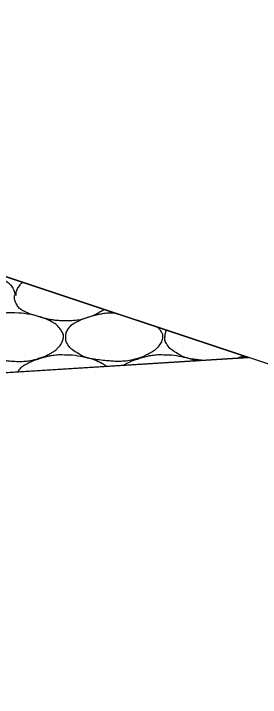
# Model space of a CAD drawing. Extents: x 1373719 to 1374161, y 379835 to 380167.
# Drawn here: x 1373985.235 to 1373986.38, y 379922.398 to 379925.58 of the extents above; entities that cross this region are included whole.
import ezdxf

# ---------------------------------------------------------------- set-up
doc = ezdxf.new("R2010")
doc.units = 0
doc.layers.add('Aggregate Base Course', color=7, linetype='Continuous')
doc.layers.add('SIGNATURE', color=7, linetype='Continuous')

msp = doc.modelspace()

# ---------------------------------------------------------------- linework, layer by layer
for p, q in [((1373993.5249, 379921.5802), (1373981.5249, 379925.5802)), ((1373962.0249, 379922.4466), (1373986.3251, 379923.9801))]:
    msp.add_line(p, q)
at = {"layer": 'Aggregate Base Course'}
for points, degree in [([(1373985.0158, 379924.3834), (1373985.0422, 379924.3837), (1373985.0686, 379924.3798), (1373985.095, 379924.3744), (1373985.1272, 379924.3678), (1373985.1569, 379924.358), (1373985.1868, 379924.342), (1373985.2067, 379924.3313), (1373985.2226, 379924.3174), (1373985.2336, 379924.297), (1373985.2383, 379924.2882), (1373985.2401, 379924.2793), (1373985.2408, 379924.27), (1373985.2408, 379924.2694), (1373985.2409, 379924.2688), (1373985.2408, 379924.2682)], 3), ([(1373985.2462, 379924.2682), (1373985.2462, 379924.2688), (1373985.2462, 379924.2694), (1373985.2465, 379924.2852), (1373985.2508, 379924.2997), (1373985.2654, 379924.3198), (1373985.2708, 379924.3251), (1373985.2766, 379924.3296)], 3), ([(1373985.4712, 379924.1512), (1373985.4688, 379924.1512), (1373985.4664, 379924.1512), (1373985.464, 379924.1512), (1373985.4441, 379924.1512), (1373985.4243, 379924.153), (1373985.4046, 379924.1566), (1373985.3836, 379924.1604), (1373985.3635, 379924.1668), (1373985.343, 379924.1727), (1373985.3254, 379924.1777), (1373985.3083, 379924.1834), (1373985.2912, 379924.1908), (1373985.2721, 379924.199), (1373985.2563, 379924.2128), (1373985.2462, 379924.2322), (1373985.241, 379924.2422), (1373985.239, 379924.2523), (1373985.239, 379924.2628), (1373985.239, 379924.2646), (1373985.239, 379924.2664), (1373985.239, 379924.2682)], 3), ([(1373985.2408, 379924.1872), (1373985.2672, 379924.1875), (1373985.2936, 379924.1836), (1373985.32, 379924.1782), (1373985.3522, 379924.1716), (1373985.3819, 379924.1618), (1373985.4118, 379924.1458), (1373985.4317, 379924.1351), (1373985.4454, 379924.1206), (1373985.4586, 379924.1008), (1373985.4643, 379924.0922), (1373985.4673, 379924.0824), (1373985.4658, 379924.0738), (1373985.4627, 379924.0569), (1373985.4539, 379924.0401), (1373985.4406, 379924.0252), (1373985.4322, 379924.0158), (1373985.4238, 379924.0094), (1373985.4136, 379924.0036), (1373985.3955, 379923.9933), (1373985.3776, 379923.9846), (1373985.3578, 379923.9784), (1373985.3322, 379923.9703), (1373985.3067, 379923.9638), (1373985.2804, 379923.9622), (1373985.2672, 379923.9614), (1373985.254, 379923.9613), (1373985.2408, 379923.9622), (1373985.221, 379923.9635), (1373985.2012, 379923.9654), (1373985.1814, 379923.9676), (1373985.1596, 379923.97), (1373985.1381, 379923.9734), (1373985.1166, 379923.9784), (1373985.0989, 379923.9825), (1373985.0838, 379923.9919), (1373985.068, 379924.0018), (1373985.0501, 379924.013), (1373985.0356, 379924.0239), (1373985.023, 379924.0432), (1373985.0165, 379924.0531), (1373985.0152, 379924.0637), (1373985.0158, 379924.0738), (1373985.0166, 379924.0884), (1373985.0197, 379924.1031), (1373985.0302, 379924.117), (1373985.0408, 379924.131), (1373985.0524, 379924.1386), (1373985.0662, 379924.1458), (1373985.078, 379924.152), (1373985.0897, 379924.1578), (1373985.1022, 379924.162), (1373985.1201, 379924.168), (1373985.1379, 379924.1734), (1373985.1562, 379924.1782), (1373985.1675, 379924.1811), (1373985.1788, 379924.1836), (1373985.1904, 379924.1854), (1373985.2071, 379924.188), (1373985.2241, 379924.1886), (1373985.2408, 379924.1872)], 3), ([(1373985.6546, 379924.2036), (1373985.6497, 379924.1994), (1373985.6444, 379924.1959), (1373985.6205, 379924.1823), (1373985.6026, 379924.1736), (1373985.5572, 379924.1593), (1373985.5317, 379924.1522), (1373985.494, 379924.1507), (1373985.4826, 379924.1507), (1373985.4712, 379924.1512)], 3), ([(1373985.9046, 379924.1202), (1373985.9098, 379924.1144), (1373985.9146, 379924.1079), (1373985.9251, 379924.0922), (1373985.9281, 379924.0824), (1373985.9235, 379924.0569), (1373985.9147, 379924.0401), (1373985.893, 379924.0158), (1373985.8846, 379924.0094), (1373985.8563, 379923.9933), (1373985.8384, 379923.9846), (1373985.793, 379923.9703), (1373985.7675, 379923.9638), (1373985.728, 379923.9614), (1373985.7148, 379923.9613), (1373985.6818, 379923.9635), (1373985.662, 379923.9654), (1373985.6204, 379923.97), (1373985.5989, 379923.9734), (1373985.5597, 379923.9825), (1373985.5446, 379923.9919), (1373985.5109, 379924.013), (1373985.4964, 379924.0239), (1373985.4773, 379924.0531), (1373985.476, 379924.0637), (1373985.4774, 379924.0884), (1373985.4805, 379924.1031), (1373985.5016, 379924.131), (1373985.5132, 379924.1386), (1373985.5388, 379924.152), (1373985.5505, 379924.1578), (1373985.5809, 379924.168), (1373985.5987, 379924.1734), (1373985.6283, 379924.1811), (1373985.6396, 379924.1836), (1373985.6679, 379924.188), (1373985.6849, 379924.1886), (1373985.7016, 379924.1872)], 3), ([(1373985.7016, 379924.1872), (1373985.7023, 379924.1872), (1373985.703, 379924.1872), (1373985.7037, 379924.1872)], 2), ([(1373986.1118, 379923.9666), (1373986.1089, 379923.9669), (1373986.1059, 379923.9673), (1373986.0812, 379923.97), (1373986.0597, 379923.9734), (1373986.0205, 379923.9825), (1373986.0054, 379923.9919), (1373985.9717, 379924.013), (1373985.9572, 379924.0239), (1373985.9381, 379924.0531), (1373985.9368, 379924.0637), (1373985.938, 379924.0848), (1373985.9399, 379924.0959), (1373985.9454, 379924.1067)], 3), ([(1373985.2544, 379923.9125), (1373985.2561, 379923.9159), (1373985.2582, 379923.9193), (1373985.2705, 379923.9362), (1373985.2828, 379923.9442), (1373985.3084, 379923.9576), (1373985.3201, 379923.9634), (1373985.3505, 379923.9736), (1373985.3683, 379923.979), (1373985.3979, 379923.9867), (1373985.4092, 379923.9892), (1373985.4375, 379923.9936), (1373985.4545, 379923.9942), (1373985.4712, 379923.9928)], 3), ([(1373985.4712, 379923.9928), (1373985.473, 379923.9927), (1373985.4748, 379923.9929), (1373985.4766, 379923.9928)], 2), ([(1373985.4766, 379923.9928), (1373985.503, 379923.9931), (1373985.5294, 379923.9892), (1373985.588, 379923.9772), (1373985.6177, 379923.9674), (1373985.6547, 379923.9476), (1373985.6613, 379923.9434), (1373985.6673, 379923.9386)], 3), ([(1373985.7436, 379923.9434), (1373985.748, 379923.9463), (1373985.7526, 379923.9489), (1373985.7692, 379923.9576), (1373985.7809, 379923.9634), (1373985.8113, 379923.9736), (1373985.8291, 379923.979), (1373985.8587, 379923.9867), (1373985.87, 379923.9892), (1373985.8983, 379923.9936), (1373985.9153, 379923.9942), (1373985.932, 379923.9928)], 3), ([(1373985.932, 379923.9928), (1373985.9338, 379923.9927), (1373985.9356, 379923.9929), (1373985.9374, 379923.9928)], 2), ([(1373985.9374, 379923.9928), (1373985.9638, 379923.9931), (1373985.9902, 379923.9892), (1373986.0388, 379923.9793), (1373986.0597, 379923.9732), (1373986.0804, 379923.9647)], 3), ([(1373986.3032, 379923.9874), (1373986.2955, 379923.984), (1373986.2876, 379923.981), (1373986.2778, 379923.9779), (1373986.2762, 379923.9774), (1373986.2747, 379923.9769)], 3), ([(1373986.286, 379923.9776), (1373986.2933, 379923.9798), (1373986.3007, 379923.9818), (1373986.3093, 379923.9841), (1373986.3104, 379923.9843), (1373986.3115, 379923.9846)], 3)]:
    msp.add_open_spline(points, degree=degree, dxfattribs=at)
at = {"layer": 'SIGNATURE'}
msp.add_lwpolyline([(1373980.4544, 379925.1424), (1373981.5249, 379925.2099), (1373981.1765, 379925.5582), (1373981.5249, 379925.5802), (1373986.3251, 379923.9801), (1373979.0862, 379923.5233), (1373980.4544, 379925.1424)], dxfattribs=at)

doc.saveas('drawing.dxf')
